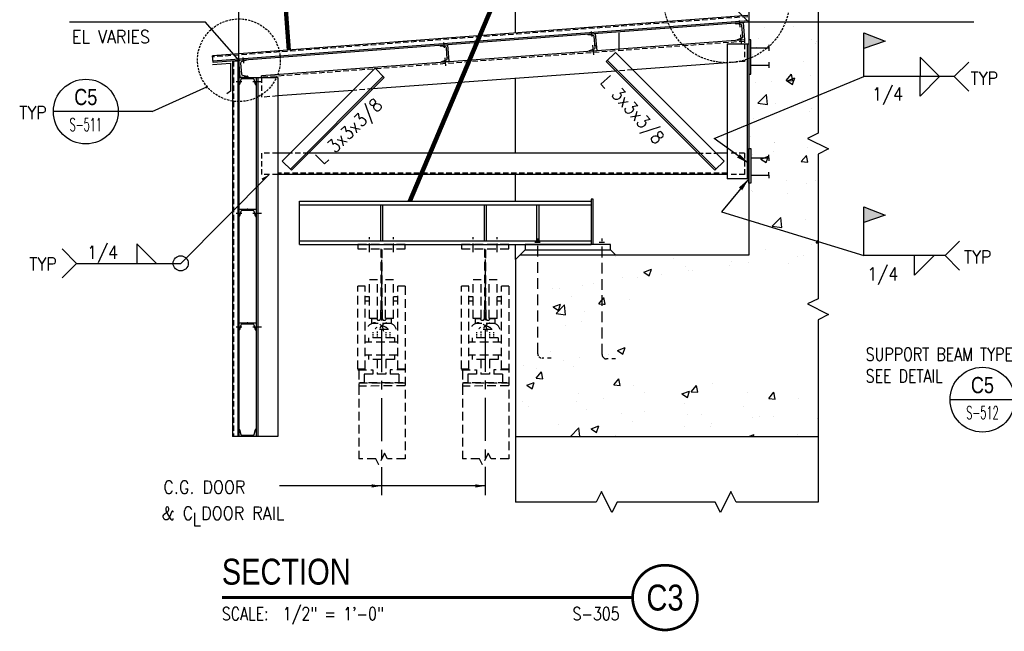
# Model space of a CAD drawing. Header units: inches. Extents: x -9715 to 32893, y -15613 to -1138.
# Tile 339 of 380: x 12345 to 12573, y -6582 to -6440. Entities that reach past the tile are written whole.
import ezdxf
from ezdxf.enums import TextEntityAlignment as Align

# ---------------------------------------------------------------- set-up
doc = ezdxf.new("R2010")
doc.units = ezdxf.units.IN
doc.header["$MEASUREMENT"] = 0
for name, pattern in [('CENTER', [2, 1.25, -0.25, 0.25, -0.25]), ('DASHED', [0.75, 0.5, -0.25]), ('HIDDEN', [0.375, 0.25, -0.125]), ('HIDDEN2', [0.1875, 0.125, -0.0625])]:
    doc.linetypes.add(name, pattern=pattern)
doc.layers.get('0').update_dxf_attribs({"color": 252})
for name, color, linetype in [('S-ANNO-SYMB', 2, 'Continuous'), ('S-ANNO-TEXT', 2, 'Continuous'), ('S1', 2, 'Continuous'), ('S2', 7, 'Continuous'), ('S3', 4, 'Continuous'), ('S4', 2, 'Continuous'), ('S5', 1, 'Continuous'), ('S6', 1, 'Continuous'), ('S7', 2, 'Continuous')]:
    doc.layers.add(name, color=color, linetype=linetype)
doc.styles.add('125', font='romans.shx', dxfattribs={"width": 0.8, "height": 2})
doc.styles.add('DIM', font='ROMANS.shx', dxfattribs={"width": 0.8})
doc.styles.add('FT', font='ROMANS.shx', dxfattribs={"width": 0.8, "height": 0.125})
doc.styles.add('ROMANS', font='ROMANS.shx', dxfattribs={"width": 0.8})
doc.styles.get("Standard").update_dxf_attribs({"font": 'romans.shx', "width": 0.8})
doc.styles.add('TITTEXTL', font='swiss.ttf', dxfattribs={"width": 0.8})
doc.styles.add('TT', font='swiss.ttf', dxfattribs={"width": 0.8, "height": 0.25})
doc.dimstyles.get("Standard").update_dxf_attribs({"dimtxt": 0.18, "dimasz": 0.18, "dimexe": 0.18, "dimexo": 0.0625, "dimgap": 0.09, "dimtad": 0, "dimtih": 1, "dimtoh": 1, "dimdec": 4, "dimzin": 0, "dimdsep": 46, "dimtxsty": 'Standard', "dimcen": 0.09, "dimadec": 0, "dimazin": 0, "dimtfac": 1, "dimtdec": 4, "dimtofl": 0, "dimtmove": 0, "dimatfit": 3, "dimfxl": 1, "dimtolj": 1, "dimtzin": 0, "dimarcsym": 0})

# ---------------------------------------------------------------- blocks, each defined once
blk = doc.blocks.new('*X340')
at = {"color": 0}
for p, q in [((3062.49, 1678.4), (3064.34, 1680.32)), ((3065.44, 1670.82), (3064.34, 1680.32)), ((3119.56, 1680.23), (3119.56, 1680.23)), ((3122.02, 1680.16), (3122.02, 1680.16)), ((3062.49, 1671.28), (3065.44, 1670.82)), ((3070.72, 1676.77), (3070.72, 1676.77)), ((3082.1, 1654.49), (3086.92, 1660.23)), ((3088.07, 1653.96), (3086.92, 1660.23)), ((3101.67, 1667.57), (3101.67, 1667.57)), ((3082.1, 1654.49), (3088.07, 1653.97)), ((3120.85, 1650.52), (3120.85, 1650.52)), ((3121.1, 1651.46), (3125.42, 1653.12)), ((3121.1, 1651.46), (3125.42, 1648.55)), ((3069.51, 1643.48), (3069.51, 1643.48)), ((3085.2, 1648.26), (3085.2, 1648.26)), ((3075.37, 1628.12), (3075.37, 1628.12)), ((3102.55, 1629.06), (3102.55, 1629.06)), ((3070.25, 1617.89), (3070.25, 1617.89)), ((3119.64, 1617.23), (3119.64, 1617.23)), ((3123.39, 1613.27), (3123.39, 1613.27)), ((3123.63, 1615.63), (3123.63, 1615.63)), ((3068.29, 1610.19), (3068.29, 1610.19)), ((3065.07, 1603.26), (3065.07, 1603.26)), ((3112.22, 1597), (3112.22, 1597)), ((3067.08, 1576.9), (3067.08, 1576.9)), ((3082.65, 1578.23), (3082.65, 1578.23)), ((3095.97, 1579.27), (3100.79, 1585.02)), ((3095.97, 1579.27), (3101.95, 1578.75)), ((3096.77, 1578.95), (3103.77, 1581.64)), ((3096.77, 1578.95), (3101.74, 1575.59)), ((3101.95, 1578.74), (3100.79, 1585.01)), ((3101.74, 1575.59), (3103.77, 1581.63)), ((3118.42, 1583.94), (3118.42, 1583.94)), ((3069.8, 1558.24), (3077.59, 1566.36)), ((3078.7, 1556.86), (3077.59, 1566.35)), ((3110.94, 1560.85), (3110.94, 1560.85)), ((3069.8, 1558.24), (3078.7, 1556.86)), ((3085.91, 1557.56), (3085.91, 1557.56)), ((3117.2, 1550.65), (3117.2, 1550.65)), ((3119.26, 1553.6), (3119.26, 1553.6)), ((3065.86, 1543.61), (3065.86, 1543.61)), ((3063.18, 1527.13), (3063.18, 1527.13)), ((3116.56, 1524.88), (3116.56, 1524.88)), ((3084.27, 1513.7), (3084.27, 1513.7)), ((3084.64, 1521.41), (3084.64, 1521.41)), ((3084.91, 1521.63), (3084.91, 1521.63)), ((3115.99, 1517.36), (3115.99, 1517.36)), ((3064.64, 1510.32), (3064.64, 1510.32)), ((3072.44, 1506.43), (3079.44, 1509.12)), ((3072.44, 1506.43), (3077.41, 1503.08)), ((3077.41, 1503.08), (3079.44, 1509.12)), ((3109.85, 1504.05), (3114.67, 1509.8)), ((3109.85, 1504.05), (3115.82, 1503.53)), ((3115.82, 1503.53), (3114.67, 1509.79)), ((3096.2, 1486.96), (3096.2, 1486.96)), ((3123.1, 1486.64), (3123.1, 1486.64)), ((3063.43, 1477.03), (3063.43, 1477.03)), ((3064.78, 1476.63), (3064.78, 1476.63)), ((3114.77, 1484.07), (3114.77, 1484.07)), ((3096.67, 1474.05), (3096.67, 1474.05)), ((3083.06, 1444.28), (3090.85, 1452.39)), ((3091.96, 1442.89), (3090.85, 1452.39)), ((3113.56, 1450.78), (3113.56, 1450.78)), ((3069.89, 1447.52), (3069.89, 1447.52)), ((3083.06, 1444.28), (3091.96, 1442.9)), ((3077.2, 1422.95), (3077.2, 1422.95)), ((3118.97, 1426.97), (3118.97, 1426.97)), ((3123.72, 1428.83), (3125.42, 1430.85)), ((3123.72, 1428.83), (3125.42, 1428.68)), ((2938.13, 1416.28), (2938.13, 1416.28)), ((2991.52, 1414.03), (2991.52, 1414.03)), ((3060.65, 1416.96), (3060.65, 1416.96)), ((3106.74, 1416.39), (3106.74, 1416.39)), ((3112.34, 1417.49), (3112.34, 1417.49)), ((2964.08, 1401.67), (2971.08, 1404.35)), ((2969.06, 1398.31), (2971.09, 1404.35)), ((3002.33, 1406.95), (3002.33, 1406.95)), ((3043.59, 1408.07), (3043.59, 1408.07)), ((3044.9, 1411.77), (3044.9, 1411.77)), ((3061, 1410.45), (3061, 1410.45)), ((3098.28, 1409.52), (3098.28, 1409.52)), ((2944.01, 1396.94), (2944.01, 1396.94)), ((2958.55, 1396.55), (2958.55, 1396.55)), ((2964.08, 1401.67), (2969.06, 1398.31)), ((2980.68, 1399.79), (2980.68, 1399.79)), ((3005.71, 1403.09), (3005.71, 1403.09)), ((3009.06, 1402.95), (3009.06, 1402.95)), ((2879.65, 1386.49), (2879.65, 1386.49)), ((2885.69, 1386.93), (2885.69, 1386.93)), ((2907.2, 1389.51), (2907.2, 1389.51)), ((2917.53, 1391.48), (2917.53, 1391.48)), ((2897.15, 1378.88), (2897.15, 1378.88)), ((2922.42, 1372.44), (2926.73, 1377.58)), ((2926.73, 1377.58), (2927.24, 1378.18)), ((2928.4, 1371.91), (2927.24, 1378.18)), ((2950.54, 1376.63), (2950.54, 1376.63)), ((2880.06, 1369.41), (2887.06, 1372.1)), ((2880.06, 1369.41), (2885.03, 1366.06)), ((2882.87, 1363.42), (2890.66, 1371.53)), ((2885.04, 1366.06), (2887.06, 1372.1)), ((2891.77, 1362.03), (2890.66, 1371.53)), ((2922.42, 1372.44), (2926.73, 1372.06)), ((2926.73, 1372.06), (2928.4, 1371.92)), ((2882.87, 1363.42), (2891.77, 1362.04)), ((2909.66, 1364.97), (2909.66, 1364.97)), ((2891.22, 1352.04), (2891.22, 1352.04)), ((2905.99, 1356.22), (2905.99, 1356.22)), ((2939.75, 1329.15), (2946.75, 1331.84)), ((2944.73, 1325.79), (2946.75, 1331.84)), ((2877.68, 1327.78), (2877.68, 1327.78)), ((2904.77, 1322.93), (2904.77, 1322.93)), ((2931.06, 1325.53), (2931.06, 1325.53)), ((2939.75, 1329.15), (2944.72, 1325.8)), ((2852.83, 1315.43), (2852.83, 1315.43)), ((2864.91, 1312.6), (2864.91, 1312.6)), ((2889.53, 1319.97), (2889.53, 1319.97)), ((2898.76, 1314.35), (2898.76, 1314.35)), ((2928.07, 1320.91), (2928.07, 1320.91)), ((2864.57, 1303.49), (2869.39, 1309.24)), ((2864.57, 1303.49), (2870.54, 1302.97)), ((2870.55, 1302.97), (2869.39, 1309.24)), ((2855.73, 1296.9), (2862.73, 1299.59)), ((2855.73, 1296.9), (2860.7, 1293.54)), ((2860.7, 1293.54), (2862.73, 1299.58)), ((2936.29, 1297.22), (2941.11, 1302.96)), ((2936.29, 1297.22), (2942.27, 1296.7)), ((2942.27, 1296.69), (2941.11, 1302.96)), ((2954.9, 1296.68), (2954.9, 1296.68)), ((3008.02, 1290.94), (3012.84, 1296.69)), ((3014, 1290.42), (3012.84, 1296.69)), ((3027.82, 1298.07), (3027.82, 1298.07)), ((2903.56, 1289.64), (2903.56, 1289.64)), ((2964.67, 1289.75), (2964.67, 1289.75)), ((2999.44, 1288.89), (3006.44, 1291.58)), ((2999.44, 1288.89), (3004.42, 1285.53)), ((3004.42, 1285.53), (3006.44, 1291.57)), ((3008.02, 1290.94), (3014, 1290.42)), ((3060.36, 1290.33), (3060.36, 1290.33)), ((3079.75, 1284.67), (3084.57, 1290.41)), ((3085.72, 1284.14), (3084.57, 1290.41)), ((2851.62, 1282.15), (2851.62, 1282.15)), ((2857.78, 1276.95), (2857.78, 1276.95)), ((2901.76, 1281.47), (2901.76, 1281.47)), ((2926.79, 1284.76), (2926.79, 1284.76)), ((3002.04, 1280.32), (3002.04, 1280.32)), ((3056.13, 1277.29), (3056.13, 1277.29)), ((3079.75, 1284.67), (3085.72, 1284.15)), ((3107.48, 1284.34), (3107.48, 1284.34)), ((2911.17, 1274.7), (2911.17, 1274.7)), ((2943.72, 1270.31), (2943.72, 1270.31)), ((2964.55, 1272.44), (2964.55, 1272.44)), ((3004.19, 1269.8), (3004.19, 1269.8)), ((3017.93, 1270.19), (3017.93, 1270.19)), ((3064.42, 1266.91), (3064.42, 1266.91)), ((3071.31, 1267.93), (3071.31, 1267.93)), ((3084.32, 1268.37), (3084.32, 1268.37)), ((2885.4, 1260.3), (2885.4, 1260.3)), ((2915.42, 1256.64), (2922.42, 1259.32)), ((2920.39, 1253.28), (2922.42, 1259.32)), ((2953.68, 1263.39), (2953.68, 1263.39)), ((3001.51, 1258.62), (3001.51, 1258.62)), ((3026, 1258.36), (3026, 1258.36)), ((3026.55, 1261.92), (3026.55, 1261.92)), ((3124.7, 1265.68), (3124.7, 1265.68)), ((2896.13, 1249.45), (2903.92, 1257.57)), ((2896.13, 1249.45), (2897.01, 1249.32)), ((2902.34, 1256.35), (2902.34, 1256.35)), ((2904.88, 1249.32), (2903.92, 1257.57)), ((2915.42, 1256.64), (2920.39, 1253.28)), ((2938.36, 1250.31), (2938.36, 1250.31)), ((3060.92, 1249.32), (3066.13, 1251.31)), ((3065.46, 1249.32), (3066.13, 1251.31)), ((3106.26, 1251.05), (3106.26, 1251.05))]:
    blk.add_line(p, q, dxfattribs=at)
blk = doc.blocks.new('Anno_Section_A2')
at = {"color": 0, "linetype": 'ByBlock', "lineweight": -2}
blk.add_line((2.5, 0), (-2.5, 0), dxfattribs=at)
blk.add_circle((0, 0), 2.5, dxfattribs=at)
at = {"color": 0, "linetype": 'ByBlock', "lineweight": -2, "style": 'ROMANS', "width": 0.8}
blk.add_attdef('NUMBER', text='', height=1, dxfattribs=at).set_placement((0, 0.5), align=Align.CENTER)
blk.add_attdef('SHEET', text='', height=0.75, dxfattribs=at).set_placement((0, -0.5), align=Align.TOP_CENTER)
blk = doc.blocks.new('SECTION_INFO')
at = {"style": 'TT', "width": 0.8}
blk.add_attdef('SECTION_TITLE', text='', height=0.25, dxfattribs=at).set_placement((0, 0.375), align=Align.TOP_LEFT)
at = {"style": 'FT', "width": 0.8}
blk.add_attdef('SCALE', (0, -0.21875), '', height=0.125, dxfattribs=at)
blk = doc.blocks.new('T-BULB_R')
at = {"const_width": 0.02604}
for points in [[(0.625, 0, 1), (0, 0, 1)], [(0.625, 0, -1), (0, 0, -1)]]:
    blk.add_lwpolyline(points, format="xyb", dxfattribs=at)
at = {"style": 'TT', "width": 0.8}
blk.add_attdef('SECTION_#', text='', height=0.25, dxfattribs=at).set_placement((0.3125, 0), align=Align.MIDDLE)
at = {"style": 'FT', "width": 0.8}
blk.add_attdef('SHEET_FROM', text='', height=0.125, dxfattribs=at).set_placement((-0.125, -0.21875), align=Align.RIGHT)

msp = doc.modelspace()

# ---------------------------------------------------------------- linework, layer by layer
at = {"layer": 'S-ANNO-SYMB'}
for q in [(12388.23971, -6455.52467), (12367.75428, -6461.25343)]:
    msp.add_line((12375.60482, -6461.25343), q, dxfattribs=at)
at = {"layer": 'S-ANNO-SYMB', "const_width": 0.672}
msp.add_lwpolyline([(12391.73979, -6573.79014), (12486.78925, -6573.79014)], dxfattribs=at)
at = {"layer": 'S-ANNO-SYMB', "linetype": 'DASHED'}
for centre, radius in [((12508.57168, -6435.41399), 14.52546), ((12395.67941, -6449.35852), 9.57305)]:
    msp.add_circle(centre, radius, dxfattribs=at)
at = {"layer": 'S1', "color": 1, "linetype": 'Continuous'}
for p, q in [((12459.67941, -6443.08394), (12459.67941, -6429.52172)), ((12459.67941, -6536.52172), (12459.67941, -6551.6884))]:
    msp.add_line(p, q, dxfattribs=at)
at = {"layer": 'S1', "color": 2, "linetype": 'Continuous'}
for p, q in [((12513.67941, -6433.01652), (12513.67941, -6494.52172)), ((12459.67941, -6495.52172), (12459.67941, -6536.52172)), ((12513.67941, -6494.52172), (12460.67941, -6494.52172)), ((12459.67941, -6536.52172), (12529.71375, -6536.52172))]:
    msp.add_line(p, q, dxfattribs=at)
at = {"layer": 'S1', "color": 1}
for p, q in [((12459.67941, -6470.85172), (12459.67941, -6453.58272)), ((12459.67941, -6482.02172), (12459.67941, -6475.85172)), ((12459.67941, -6495.52172), (12459.67941, -6492.02172))]:
    msp.add_line(p, q, dxfattribs=at)
at = {"layer": 'S1', "color": 2}
for p, q in [((12460.70582, -6494.52172), (12461.95582, -6493.27172)), ((12482.90126, -6494.52172), (12481.65126, -6493.27172)), ((12459.67941, -6495.52172), (12460.67941, -6494.52172))]:
    msp.add_line(p, q, dxfattribs=at)
at = {"layer": 'S1', "color": 1, "linetype": 'Continuous'}
for points in [[(12529.71375, -6428.52172), (12529.71375, -6466.24543), (12527.28464, -6467.45998), (12532.14285, -6469.88909), (12529.71375, -6471.10364), (12529.71375, -6504.58057), (12527.28464, -6505.79512), (12532.14285, -6508.22423), (12529.71375, -6509.43878), (12529.71375, -6551.6884)], [(12529.71375, -6551.6884), (12510.74754, -6551.6884), (12509.53299, -6549.25929), (12507.10388, -6554.11751), (12505.88933, -6551.6884), (12483.20086, -6551.6884), (12481.98631, -6554.11751), (12479.5572, -6549.25929), (12478.34265, -6551.6884), (12459.67941, -6551.6884)]]:
    msp.add_lwpolyline(points, dxfattribs=at)
at = {"layer": 'S2', "color": 2}
for p, q in [((12513.45157, -6439.0355), (12389.57557, -6448.36198)), ((12513.67941, -6440.27185), (12389.67938, -6449.60766)), ((12513.67941, -6440.52172), (12389.70014, -6449.8568)), ((12510.63533, -6440.77494), (12512.35042, -6440.63247)), ((12510.64015, -6440.83297), (12510.63533, -6440.77494)), ((12511.87831, -6441.1265), (12510.74507, -6440.94607)), ((12512.35042, -6440.63247), (12512.68157, -6444.61874)), ((12512.30405, -6443.95166), (12512.08815, -6441.35269)), ((12510.96647, -6444.76121), (12510.96165, -6444.70318)), ((12512.68157, -6444.61874), (12510.96647, -6444.76121)), ((12511.04647, -6444.57432), (12512.13441, -6444.20937)), ((12389.70014, -6449.8568), (12389.57557, -6448.36198)), ((12395.67941, -6449.5753), (12394.17941, -6449.5753)), ((12394.17941, -6449.5753), (12394.17941, -6536.52172)), ((12395.42941, -6449.5753), (12395.42941, -6536.52172)), ((12395.67941, -6449.35852), (12397.3945, -6449.21605)), ((12396.01056, -6453.34479), (12395.67941, -6449.35852)), ((12395.67941, -6449.5753), (12395.67941, -6536.52172)), ((12396.05693, -6450.0256), (12396.27283, -6452.62456)), ((12397.31451, -6449.40293), (12396.22657, -6449.76788)), ((12397.3945, -6449.21605), (12397.39932, -6449.27408)), ((12395.67941, -6455.06579), (12395.67941, -6453.34479)), ((12395.67941, -6453.34479), (12399.67941, -6453.34479)), ((12396.13267, -6453.85618), (12395.85904, -6454.9706)), ((12397.72565, -6453.20232), (12396.01056, -6453.34479)), ((12398.98337, -6453.66579), (12396.37545, -6453.66579)), ((12396.48267, -6452.85076), (12397.61591, -6453.03119)), ((12397.72083, -6453.14429), (12397.72565, -6453.20232)), ((12399.49979, -6454.9706), (12399.22616, -6453.85618)), ((12399.67941, -6453.34479), (12399.67941, -6455.06579)), ((12395.73764, -6455.06579), (12395.67941, -6455.06579)), ((12399.67941, -6455.06579), (12399.62118, -6455.06579)), ((12395.67941, -6485.57036), (12395.67941, -6483.84936)), ((12395.67941, -6483.84936), (12399.67941, -6483.84936)), ((12396.13267, -6484.36075), (12395.85904, -6485.47517)), ((12398.98337, -6484.17036), (12396.37545, -6484.17036)), ((12399.49979, -6485.47517), (12399.22616, -6484.36075)), ((12399.67941, -6483.84936), (12399.67941, -6485.57036)), ((12395.73764, -6485.57036), (12395.67941, -6485.57036)), ((12399.67941, -6485.57036), (12399.62118, -6485.57036)), ((12395.67941, -6511.90654), (12395.67941, -6510.18554)), ((12395.67941, -6510.18554), (12399.67941, -6510.18554)), ((12395.73764, -6511.90654), (12395.67941, -6511.90654)), ((12396.13267, -6510.69693), (12395.85904, -6511.81135)), ((12398.98337, -6510.50654), (12396.37545, -6510.50654)), ((12399.49979, -6511.81135), (12399.22616, -6510.69693)), ((12399.67941, -6511.90654), (12399.62118, -6511.90654)), ((12399.67941, -6510.18554), (12399.67941, -6511.90654)), ((12395.67941, -6536.52172), (12394.17941, -6536.52172)), ((12395.67941, -6536.52172), (12395.67941, -6534.80072)), ((12395.67941, -6534.80072), (12395.73764, -6534.80072)), ((12399.67941, -6536.52172), (12395.67941, -6536.52172)), ((12395.85904, -6534.89591), (12396.13267, -6536.01033)), ((12396.37545, -6536.20072), (12398.98337, -6536.20072)), ((12399.22616, -6536.01033), (12399.49979, -6534.89591)), ((12399.62118, -6534.80072), (12399.67941, -6534.80072)), ((12399.67941, -6534.80072), (12399.67941, -6536.52172))]:
    msp.add_line(p, q, dxfattribs=at)
at = {"layer": 'S2', "color": 1, "linetype": 'HIDDEN2', "ltscale": 10}
for p, q in [((12513.47233, -6439.28464), (12389.59633, -6448.61111)), ((12512.71271, -6444.99244), (12400.90174, -6453.31848)), ((12512.68157, -6445.56484), (12512.68157, -6449.63607)), ((12394.42941, -6449.5753), (12394.42941, -6536.52172)), ((12512.68157, -6449.63607), (12509.30404, -6449.91753)), ((12486.83848, -6451.5768), (12482.9222, -6451.90315)), ((12400.90174, -6453.34479), (12400.90174, -6457.95455)), ((12426.71629, -6455.97346), (12422.08796, -6456.35916)), ((12404.67941, -6457.63975), (12400.90174, -6457.95455)), ((12400.90174, -6470.85172), (12400.90174, -6475.85172)), ((12404.67941, -6470.85172), (12400.90174, -6470.85172)), ((12411.83804, -6470.85172), (12407.5954, -6470.85172)), ((12501.87076, -6470.85172), (12506.11341, -6470.85172)), ((12512.69798, -6470.85172), (12509.02282, -6470.85172)), ((12512.69798, -6470.85172), (12512.69798, -6475.85172)), ((12508.67941, -6475.47672), (12404.67941, -6475.47672)), ((12404.67941, -6475.85172), (12400.90174, -6475.85172)), ((12512.69798, -6475.85172), (12509.02282, -6475.85172))]:
    msp.add_line(p, q, dxfattribs=at)
at = {"layer": 'S2', "color": 1}
for p, q in [((12511.4286, -6440.15955), (12511.56952, -6441.70339)), ((12477.23583, -6442.70564), (12477.34251, -6443.8744)), ((12483.67941, -6447.03558), (12483.67941, -6443.02172)), ((12443.03515, -6445.2365), (12443.14982, -6446.49275)), ((12396.61631, -6448.74287), (12396.73272, -6450.01821)), ((12395.06057, -6454.28487), (12396.34122, -6454.28487)), ((12395.06057, -6484.78944), (12396.34122, -6484.78944)), ((12395.06057, -6511.12562), (12396.34122, -6511.12562))]:
    msp.add_line(p, q, dxfattribs=at)
at = {"layer": 'S2', "color": 3}
for p, q in [((12511.72924, -6443.4533), (12511.92473, -6445.59507)), ((12512.68157, -6444.61874), (12400.90174, -6452.94218)), ((12477.5257, -6445.8814), (12477.73196, -6448.14117)), ((12508.67941, -6445.56484), (12513.67941, -6445.56484)), ((12508.67941, -6445.56484), (12508.67941, -6476.85172)), ((12512.68157, -6444.61874), (12512.68157, -6445.29917)), ((12513.30441, -6445.56484), (12513.30441, -6476.85172)), ((12482.82628, -6447.56459), (12480.70496, -6449.68591)), ((12507.97652, -6472.71483), (12482.82628, -6447.56459)), ((12389.59299, -6450.34916), (12393.71684, -6450.00551)), ((12393.71684, -6450.00551), (12393.71684, -6456.50551)), ((12443.35806, -6448.77426), (12443.53128, -6450.67203)), ((12505.8552, -6474.83615), (12480.70496, -6449.68591)), ((12506.12036, -6474.57099), (12480.97012, -6449.42075)), ((12508.67941, -6449.96366), (12486.83848, -6451.5768)), ((12405.73229, -6472.71483), (12427.21603, -6451.23109)), ((12482.88764, -6451.8686), (12426.66894, -6456.02081)), ((12427.21603, -6451.23109), (12429.33735, -6453.35241)), ((12398.87764, -6454.28487), (12400.93724, -6454.28487)), ((12399.67941, -6453.34479), (12404.67941, -6453.34479)), ((12399.67941, -6453.93624), (12399.67941, -6536.52172)), ((12400.05441, -6453.34479), (12400.05441, -6536.52172)), ((12400.90174, -6453.34479), (12400.90174, -6452.94218)), ((12404.67941, -6453.34479), (12404.67941, -6536.52172)), ((12407.58844, -6474.57099), (12429.07218, -6453.08724)), ((12407.85361, -6474.83615), (12429.33735, -6453.35241)), ((12393.71684, -6456.50551), (12392.91119, -6457.13037)), ((12422.08796, -6456.35916), (12404.67941, -6457.64492)), ((12407.5954, -6470.85172), (12404.67941, -6470.85172)), ((12501.87076, -6470.85172), (12411.83804, -6470.85172)), ((12508.67941, -6470.85172), (12506.11341, -6470.85172)), ((12405.73229, -6472.71483), (12407.85361, -6474.83615)), ((12507.97652, -6472.71483), (12505.8552, -6474.83615)), ((12508.67941, -6475.85172), (12404.67941, -6475.85172)), ((12513.67941, -6476.85172), (12508.67941, -6476.85172)), ((12409.67941, -6492.02172), (12409.67941, -6482.02172)), ((12409.67941, -6482.02172), (12477.17941, -6482.02172)), ((12477.67941, -6481.52172), (12477.17941, -6481.52172)), ((12477.17941, -6481.52172), (12477.17941, -6492.02172)), ((12477.67941, -6492.02172), (12477.67941, -6481.52172)), ((12409.67941, -6482.83422), (12477.17941, -6482.83422)), ((12398.87764, -6484.78944), (12400.93724, -6484.78944)), ((12409.67941, -6491.20922), (12477.17941, -6491.20922)), ((12409.67941, -6492.02172), (12477.17941, -6492.02172)), ((12461.95582, -6492.02172), (12461.95582, -6493.27172)), ((12481.65126, -6492.02172), (12461.95582, -6492.02172)), ((12461.95582, -6493.27172), (12481.65126, -6493.27172)), ((12481.65126, -6493.27172), (12481.65126, -6492.02172)), ((12398.87764, -6511.12562), (12400.93724, -6511.12562)), ((12404.67941, -6536.52172), (12399.67941, -6536.52172))]:
    msp.add_line(p, q, dxfattribs=at)
at = {"layer": 'S2', "color": 2, "linetype": 'Continuous'}
for p, q in [((12428.43714, -6482.83422), (12428.43714, -6491.20922)), ((12428.93714, -6482.83422), (12428.93714, -6491.20922)), ((12452.42448, -6482.83422), (12452.42448, -6491.20922)), ((12452.92448, -6482.83422), (12452.92448, -6491.20922)), ((12464.57006, -6482.83422), (12464.57006, -6491.20922)), ((12465.07006, -6482.83422), (12465.07006, -6491.20922))]:
    msp.add_line(p, q, dxfattribs=at)
at = {"layer": 'S2', "color": 10, "linetype": 'HIDDEN', "ltscale": 8}
for p, q in [((12425.93703, -6493.82973), (12425.93703, -6490.35186)), ((12431.43724, -6493.82973), (12431.43724, -6490.35186)), ((12449.92438, -6493.82973), (12449.92438, -6490.35186)), ((12455.42458, -6493.82973), (12455.42458, -6490.35186)), ((12434.18734, -6492.02172), (12423.18693, -6492.02172)), ((12423.18693, -6492.02172), (12423.18693, -6493.02175)), ((12423.18693, -6493.02175), (12434.18734, -6493.02175)), ((12428.49963, -6493.02175), (12428.49963, -6507.17983)), ((12428.87464, -6507.17983), (12428.87464, -6493.02175)), ((12434.18734, -6493.02175), (12434.18734, -6492.02172)), ((12458.17468, -6492.01826), (12447.17427, -6492.01826)), ((12447.17427, -6492.01826), (12447.17427, -6493.0183)), ((12447.17427, -6493.0183), (12458.17468, -6493.0183)), ((12452.48697, -6493.0183), (12452.48697, -6507.17983)), ((12452.48697, -6493.0183), (12452.48697, -6495.26272)), ((12452.86199, -6507.17983), (12452.86199, -6493.0183)), ((12458.17468, -6493.0183), (12458.17468, -6492.01826)), ((12425.93703, -6509.17991), (12425.93703, -6500.17957)), ((12427.7496, -6500.17957), (12425.93703, -6500.17957)), ((12427.7496, -6509.17991), (12427.7496, -6500.17957)), ((12431.43724, -6500.17957), (12429.62467, -6500.17957)), ((12429.62467, -6509.17991), (12429.62467, -6500.17957)), ((12431.43724, -6509.17991), (12431.43724, -6500.17957)), ((12449.92438, -6509.17991), (12449.92438, -6500.17957)), ((12451.73694, -6500.17957), (12449.92438, -6500.17957)), ((12451.73694, -6509.17991), (12451.73694, -6500.17957)), ((12455.42458, -6500.17957), (12453.61201, -6500.17957)), ((12453.61201, -6509.17991), (12453.61201, -6500.17957)), ((12455.42458, -6509.17991), (12455.42458, -6500.17957)), ((12423.18693, -6520.9258), (12423.18693, -6501.6827)), ((12424.93699, -6501.6827), (12423.18693, -6501.6827)), ((12424.93699, -6520.9258), (12424.93699, -6501.6827)), ((12434.18734, -6501.6827), (12432.43728, -6501.6827)), ((12432.43728, -6520.9258), (12432.43728, -6501.6827)), ((12434.18284, -6501.6827), (12434.18284, -6541.68828)), ((12447.17427, -6520.9258), (12447.17427, -6501.6827)), ((12448.92434, -6501.6827), (12447.17427, -6501.6827)), ((12448.92434, -6520.9258), (12448.92434, -6501.6827)), ((12458.17468, -6501.6827), (12456.42462, -6501.6827)), ((12456.42462, -6520.9258), (12456.42462, -6501.6827)), ((12458.17019, -6501.6827), (12458.17019, -6541.68828)), ((12425.93703, -6504.17972), (12424.93699, -6504.17972)), ((12432.43728, -6504.17972), (12431.43724, -6504.17972)), ((12449.92438, -6504.17972), (12448.92434, -6504.17972)), ((12456.42462, -6504.17972), (12455.42458, -6504.17972)), ((12425.93703, -6505.17976), (12424.93699, -6505.17976)), ((12428.49963, -6507.17983), (12428.87464, -6507.17983)), ((12428.49963, -6509.17991), (12428.49963, -6507.17983)), ((12428.49963, -6507.17983), (12428.87464, -6507.17983)), ((12428.49963, -6509.17991), (12428.49963, -6507.17983)), ((12428.49963, -6507.17983), (12428.87464, -6507.17983)), ((12428.87464, -6507.17983), (12428.87464, -6509.17991)), ((12428.87464, -6507.17983), (12428.87464, -6509.17991)), ((12432.43728, -6505.17976), (12431.43724, -6505.17976)), ((12449.92438, -6505.17976), (12448.92434, -6505.17976)), ((12452.48697, -6507.17983), (12452.86199, -6507.17983)), ((12452.48697, -6509.17991), (12452.48697, -6507.17983)), ((12452.48697, -6507.17983), (12452.86199, -6507.17983)), ((12452.48697, -6509.17991), (12452.48697, -6507.17983)), ((12452.48697, -6507.17983), (12452.86199, -6507.17983)), ((12452.86199, -6507.17983), (12452.86199, -6509.17991)), ((12452.86199, -6507.17983), (12452.86199, -6509.17991)), ((12456.42462, -6505.17976), (12455.42458, -6505.17976)), ((12427.7496, -6509.17991), (12425.93703, -6509.17991)), ((12426.43705, -6510.30495), (12426.43705, -6509.17991)), ((12426.43705, -6509.17991), (12427.59803, -6509.17991)), ((12426.43705, -6510.30495), (12426.43705, -6509.17991)), ((12426.43705, -6509.17991), (12427.59803, -6509.17991)), ((12431.43724, -6509.17991), (12429.62467, -6509.17991)), ((12429.77624, -6509.17991), (12430.93722, -6509.17991)), ((12429.77624, -6509.17991), (12430.93722, -6509.17991)), ((12430.93722, -6509.17991), (12430.93722, -6510.30495)), ((12430.93722, -6509.17991), (12430.93722, -6510.30495)), ((12451.73694, -6509.17991), (12449.92438, -6509.17991)), ((12450.42439, -6510.30495), (12450.42439, -6509.17991)), ((12450.42439, -6509.17991), (12451.58537, -6509.17991)), ((12450.42439, -6510.30495), (12450.42439, -6509.17991)), ((12450.42439, -6509.17991), (12451.58537, -6509.17991)), ((12455.42458, -6509.17991), (12453.61201, -6509.17991)), ((12453.76359, -6509.17991), (12454.92456, -6509.17991)), ((12453.76359, -6509.17991), (12454.92456, -6509.17991)), ((12454.92456, -6509.17991), (12454.92456, -6510.30495)), ((12454.92456, -6509.17991), (12454.92456, -6510.30495)), ((12430.93722, -6510.30495), (12426.43705, -6510.30495)), ((12430.93722, -6510.30495), (12426.43705, -6510.30495)), ((12430.18719, -6511.68), (12427.18708, -6511.68)), ((12454.92456, -6510.30495), (12450.42439, -6510.30495)), ((12454.92456, -6510.30495), (12450.42439, -6510.30495)), ((12454.17454, -6511.68), (12451.17442, -6511.68)), ((12425.68702, -6513.68008), (12425.68702, -6514.68012)), ((12431.68725, -6513.68008), (12425.68702, -6513.68008)), ((12426.68706, -6512.30079), (12426.68706, -6512.55975)), ((12426.68706, -6512.8187), (12426.68706, -6513.09129)), ((12426.68706, -6513.33662), (12426.68706, -6513.68008)), ((12427.6871, -6512.18002), (12427.6871, -6512.55975)), ((12427.6871, -6512.8187), (12427.6871, -6513.09129)), ((12427.6871, -6513.33662), (12427.6871, -6513.68008)), ((12429.68717, -6512.30079), (12429.68717, -6512.55975)), ((12429.68717, -6512.8187), (12429.68717, -6513.09129)), ((12429.68717, -6513.33662), (12429.68717, -6513.68008)), ((12430.68721, -6512.55975), (12430.68721, -6512.30079)), ((12430.68721, -6513.09129), (12430.68721, -6512.8187)), ((12430.68721, -6513.68008), (12430.68721, -6513.33662)), ((12431.68725, -6513.68008), (12431.68725, -6514.68012)), ((12449.67437, -6513.68008), (12449.67437, -6514.68012)), ((12455.67459, -6513.68008), (12449.67437, -6513.68008)), ((12450.6744, -6512.30079), (12450.6744, -6512.55975)), ((12450.6744, -6512.8187), (12450.6744, -6513.09129)), ((12450.6744, -6513.33662), (12450.6744, -6513.68008)), ((12451.67444, -6512.18002), (12451.67444, -6512.55975)), ((12451.67444, -6512.8187), (12451.67444, -6513.09129)), ((12451.67444, -6513.33662), (12451.67444, -6513.68008)), ((12453.67452, -6512.30079), (12453.67452, -6512.55975)), ((12453.67452, -6512.8187), (12453.67452, -6513.09129)), ((12453.67452, -6513.33662), (12453.67452, -6513.68008)), ((12454.67455, -6512.55975), (12454.67455, -6512.30079)), ((12454.67455, -6513.09129), (12454.67455, -6512.8187)), ((12454.67455, -6513.68008), (12454.67455, -6513.33662)), ((12455.67459, -6513.68008), (12455.67459, -6514.68012)), ((12432.43728, -6514.68012), (12424.93699, -6514.68012)), ((12456.42462, -6514.68012), (12448.92434, -6514.68012)), ((12432.43728, -6517.68023), (12424.93699, -6517.68023)), ((12425.68702, -6517.68023), (12425.68702, -6518.68027)), ((12431.68725, -6518.68027), (12425.68702, -6518.68027)), ((12427.6871, -6518.68027), (12427.6871, -6522.05539)), ((12429.68717, -6518.68027), (12429.68717, -6522.05539)), ((12431.68725, -6517.68023), (12431.68725, -6518.68027)), ((12456.42462, -6517.68023), (12448.92434, -6517.68023)), ((12449.67437, -6517.68023), (12449.67437, -6518.68027)), ((12455.67459, -6518.68027), (12449.67437, -6518.68027)), ((12451.67444, -6518.68027), (12451.67444, -6522.05539)), ((12453.67452, -6518.68027), (12453.67452, -6522.05539)), ((12455.67459, -6517.68023), (12455.67459, -6518.68027)), ((12424.93699, -6520.9258), (12423.18693, -6520.9258)), ((12423.20614, -6521.05535), (12426.68706, -6521.05535)), ((12426.68706, -6521.05535), (12426.68706, -6522.05539)), ((12434.20306, -6521.05535), (12430.68721, -6521.05535)), ((12430.68721, -6521.05535), (12430.68721, -6522.05539)), ((12434.18734, -6520.9258), (12432.43728, -6520.9258)), ((12448.92434, -6520.9258), (12447.17427, -6520.9258)), ((12447.19349, -6521.05535), (12450.6744, -6521.05535)), ((12450.6744, -6521.05535), (12450.6744, -6522.05539)), ((12458.1904, -6521.05535), (12454.67455, -6521.05535)), ((12454.67455, -6521.05535), (12454.67455, -6522.05539)), ((12458.17468, -6520.9258), (12456.42462, -6520.9258)), ((12423.43714, -6521.30178), (12423.43714, -6524.80505)), ((12432.68728, -6522.05539), (12424.68699, -6522.05539)), ((12424.68699, -6522.05539), (12424.68699, -6524.05547)), ((12432.68728, -6522.05539), (12432.68728, -6524.05547)), ((12447.42448, -6521.30178), (12447.42448, -6524.80505)), ((12456.67463, -6522.05539), (12448.67433, -6522.05539)), ((12448.67433, -6522.05539), (12448.67433, -6524.05547)), ((12456.67463, -6522.05539), (12456.67463, -6524.05547)), ((12423.43714, -6524.05547), (12433.44181, -6524.05547)), ((12434.18284, -6524.78321), (12423.43714, -6524.80505)), ((12423.43714, -6524.80505), (12423.43714, -6541.68828)), ((12433.68732, -6524.05547), (12423.68695, -6524.05547)), ((12433.44181, -6524.05547), (12434.18284, -6524.05155)), ((12447.42448, -6524.05547), (12457.42916, -6524.05547)), ((12458.17019, -6524.78421), (12447.42448, -6524.80505)), ((12447.42448, -6524.80505), (12447.42448, -6541.68828)), ((12457.67467, -6524.05547), (12447.67429, -6524.05547)), ((12457.42916, -6524.05547), (12458.17019, -6524.05198)), ((12429.39804, -6540.34506), (12428.05483, -6543.03149)), ((12430.06965, -6541.68828), (12429.39804, -6540.34506)), ((12453.38539, -6540.34506), (12452.04217, -6543.03149)), ((12454.05699, -6541.68828), (12453.38539, -6540.34506)), ((12427.38322, -6541.68828), (12423.43714, -6541.68828)), ((12428.05483, -6543.03149), (12427.38322, -6541.68828)), ((12434.18284, -6541.68828), (12430.06965, -6541.68828)), ((12451.37057, -6541.68828), (12447.42448, -6541.68828)), ((12452.04217, -6543.03149), (12451.37057, -6541.68828)), ((12458.17019, -6541.68828), (12454.05699, -6541.68828))]:
    msp.add_line(p, q, dxfattribs=at)
at = {"layer": 'S2', "color": 1, "linetype": 'CENTER', "ltscale": 8}
for p, q in [((12428.68714, -6495.6064), (12428.68714, -6550.04817)), ((12452.67448, -6495.52587), (12452.67448, -6550.04817))]:
    msp.add_line(p, q, dxfattribs=at)
at = {"layer": 'S2', "color": 2}
for points in [[(12476.7737, -6447.3073), (12476.76888, -6447.24927, -0.345327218), (12476.8537, -6447.12042), (12477.94164, -6446.75547, 0.345327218), (12478.11127, -6446.49775), (12477.89537, -6443.89878, 0.345327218), (12477.68554, -6443.67259), (12476.55229, -6443.49216, -0.345327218), (12476.44737, -6443.37906), (12476.44255, -6443.32103), (12478.15765, -6443.17856), (12478.48879, -6447.16483)], [(12442.5682, -6449.78014, -0.345327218), (12442.65302, -6449.65128), (12443.74096, -6449.28633, 0.345327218), (12443.9106, -6449.02861), (12443.69982, -6446.49134, 0.345327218), (12443.48999, -6446.26515), (12442.35674, -6446.08472, -0.345327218), (12442.25182, -6445.97162), (12442.247, -6445.91359), (12443.9621, -6445.77112), (12444.28812, -6449.69569), (12442.57302, -6449.83816)]]:
    msp.add_lwpolyline(points, format="xyb", close=True, dxfattribs=at)
at = {"layer": 'S2', "color": 3}
for points in [[(12513.67941, -6452.62447), (12514.17941, -6452.62447), (12514.17941, -6444.62447), (12513.67941, -6444.62447)], [(12513.67941, -6469.79209), (12514.17941, -6469.79209), (12514.17941, -6477.79209), (12513.67941, -6477.79209)]]:
    msp.add_lwpolyline(points, close=True, dxfattribs=at)
at = {"layer": 'S2', "color": 2}
for centre, radius, start, end in [((12510.76472, -6440.82262), 0.125, 184.7487458, 260.9534927), ((12511.839, -6441.37339), 0.25, 4.7487458, 80.9534927), ((12511.08622, -6444.69283), 0.125, 108.543999, 184.7487458), ((12512.0549, -6443.97235), 0.25, 288.543999, 4.7487458), ((12396.30607, -6450.0049), 0.25, 108.543999, 184.7487458), ((12397.27475, -6449.28442), 0.125, 288.543999, 4.7487458), ((12396.52197, -6452.60387), 0.25, 184.7487458, 260.9534927), ((12395.73764, -6454.94079), 0.125, 270, 346.2047468), ((12396.37545, -6453.91579), 0.25, 90, 166.2047468), ((12397.59626, -6453.15464), 0.125, 4.7487458, 80.9534927), ((12398.98337, -6453.91579), 0.25, 13.7952532, 90), ((12399.62118, -6454.94079), 0.125, 193.7952532, 270), ((12396.37545, -6484.42036), 0.25, 90, 166.2047468), ((12398.98337, -6484.42036), 0.25, 13.7952532, 90), ((12395.73764, -6485.44536), 0.125, 270, 346.2047468), ((12399.62118, -6485.44536), 0.125, 193.7952532, 270), ((12395.73764, -6511.78154), 0.125, 270, 346.2047468), ((12396.37545, -6510.75654), 0.25, 90, 166.2047468), ((12398.98337, -6510.75654), 0.25, 13.7952532, 90), ((12399.62118, -6511.78154), 0.125, 193.7952532, 270), ((12395.73764, -6534.92572), 0.125, 13.7952532, 90), ((12396.37545, -6535.95072), 0.25, 193.7952532, 270), ((12398.98337, -6535.95072), 0.25, 270, 346.2047468), ((12399.62118, -6534.92572), 0.125, 90, 166.2047468)]:
    msp.add_arc(centre, radius, start, end, dxfattribs=at)
at = {"layer": 'S2', "color": 10, "linetype": 'HIDDEN', "ltscale": 8}
for centre, radius, start, end in [((12427.95441, -6509.17991), 0.35638, 180, 205.0169609), ((12427.95441, -6509.17991), 0.35638, 180, 205.0169609), ((12428.00013, -6509.15857), 0.40684, 205.0169609, 228.4078117), ((12428.00013, -6509.15857), 0.40684, 205.0169609, 228.4078117), ((12428.02966, -6509.1253), 0.45132, 228.4078117, 249.8137946), ((12428.02966, -6509.1253), 0.45132, 228.4078117, 249.8137946), ((12428.04883, -6509.07318), 0.50686, 249.8137946, 270), ((12428.04883, -6509.07318), 0.50686, 249.8137946, 270), ((12428.04883, -6509.07318), 0.50686, 270, 290.1862054), ((12428.04883, -6509.07318), 0.50686, 270, 290.1862054), ((12428.06799, -6509.1253), 0.45132, 290.1862054, 311.5921883), ((12428.06799, -6509.1253), 0.45132, 290.1862054, 311.5921883), ((12428.09752, -6509.15857), 0.40684, 311.5921883, 334.9830391), ((12428.09752, -6509.15857), 0.40684, 311.5921883, 334.9830391), ((12428.14324, -6509.17991), 0.35638, 334.9830391, 0), ((12428.14324, -6509.17991), 0.35638, 334.9830391, 0), ((12429.23103, -6509.17991), 0.35638, 180, 205.0169609), ((12429.23103, -6509.17991), 0.35638, 180, 205.0169609), ((12429.27675, -6509.15857), 0.40684, 205.0169609, 228.4078117), ((12429.27675, -6509.15857), 0.40684, 205.0169609, 228.4078117), ((12429.30628, -6509.1253), 0.45132, 228.4078117, 249.8137946), ((12429.30628, -6509.1253), 0.45132, 228.4078117, 249.8137946), ((12429.32544, -6509.07318), 0.50686, 249.8137946, 270), ((12429.32544, -6509.07318), 0.50686, 249.8137946, 270), ((12429.32544, -6509.07318), 0.50686, 270, 290.1862054), ((12429.32544, -6509.07318), 0.50686, 270, 290.1862054), ((12429.34461, -6509.1253), 0.45132, 290.1862054, 311.5921883), ((12429.34461, -6509.1253), 0.45132, 290.1862054, 311.5921883), ((12429.37414, -6509.15857), 0.40684, 311.5921883, 334.9830391), ((12429.37414, -6509.15857), 0.40684, 311.5921883, 334.9830391), ((12429.41986, -6509.17991), 0.35638, 334.9830391, 0), ((12429.41986, -6509.17991), 0.35638, 334.9830391, 0), ((12451.94176, -6509.17991), 0.35638, 180, 205.0169609), ((12451.94176, -6509.17991), 0.35638, 180, 205.0169609), ((12451.98748, -6509.15857), 0.40684, 205.0169609, 228.4078117), ((12451.98748, -6509.15857), 0.40684, 205.0169609, 228.4078117), ((12452.01701, -6509.1253), 0.45132, 228.4078117, 249.8137946), ((12452.01701, -6509.1253), 0.45132, 228.4078117, 249.8137946), ((12452.03617, -6509.07318), 0.50686, 249.8137946, 270), ((12452.03617, -6509.07318), 0.50686, 249.8137946, 270), ((12452.03617, -6509.07318), 0.50686, 270, 290.1862054), ((12452.03617, -6509.07318), 0.50686, 270, 290.1862054), ((12452.05534, -6509.1253), 0.45132, 290.1862054, 311.5921883), ((12452.05534, -6509.1253), 0.45132, 290.1862054, 311.5921883), ((12452.08486, -6509.15857), 0.40684, 311.5921883, 334.9830391), ((12452.08486, -6509.15857), 0.40684, 311.5921883, 334.9830391), ((12452.13059, -6509.17991), 0.35638, 334.9830391, 0), ((12452.13059, -6509.17991), 0.35638, 334.9830391, 0), ((12453.21837, -6509.17991), 0.35638, 180, 205.0169609), ((12453.21837, -6509.17991), 0.35638, 180, 205.0169609), ((12453.26409, -6509.15857), 0.40684, 205.0169609, 228.4078117), ((12453.26409, -6509.15857), 0.40684, 205.0169609, 228.4078117), ((12453.29362, -6509.1253), 0.45132, 228.4078117, 249.8137946), ((12453.29362, -6509.1253), 0.45132, 228.4078117, 249.8137946), ((12453.31279, -6509.07318), 0.50686, 249.8137946, 270), ((12453.31279, -6509.07318), 0.50686, 249.8137946, 270), ((12453.31279, -6509.07318), 0.50686, 270, 290.1862054), ((12453.31279, -6509.07318), 0.50686, 270, 290.1862054), ((12453.33195, -6509.1253), 0.45132, 290.1862054, 311.5921883), ((12453.33195, -6509.1253), 0.45132, 290.1862054, 311.5921883), ((12453.36148, -6509.15857), 0.40684, 311.5921883, 334.9830391), ((12453.36148, -6509.15857), 0.40684, 311.5921883, 334.9830391), ((12453.4072, -6509.17991), 0.35638, 334.9830391, 0), ((12453.4072, -6509.17991), 0.35638, 334.9830391, 0), ((12427.18708, -6512.18002), 2, 0, 167.1817727), ((12428.68714, -6512.93005), 2, 36.8698976, 136.4692732), ((12430.18719, -6512.18002), 2, 12.8182273, 180), ((12451.17442, -6512.18002), 2, 0, 167.1817727), ((12452.67448, -6512.93005), 2, 36.8698976, 136.4692732), ((12454.17454, -6512.18002), 2, 12.8182273, 180)]:
    msp.add_arc(centre, radius, start, end, dxfattribs=at)
at = {"layer": 'S2', "color": 2}
for p in [(12478.38787, -6445.95), (12444.22012, -6448.79732), (12397.67941, -6483.84936), (12397.67941, -6510.18554)]:
    msp.add_point(p, dxfattribs=at)
at = {"layer": 'S3'}
for p, q in [((12518.30441, -6445.78072), (12518.30441, -6447.15572)), ((12514.17941, -6446.46822), (12518.30441, -6446.46822)), ((12518.30441, -6449.78072), (12518.30441, -6451.15572)), ((12514.17941, -6450.46822), (12518.30441, -6450.46822)), ((12514.17941, -6471.94834), (12518.30441, -6471.94834)), ((12518.30441, -6471.94834), (12518.30441, -6471.26084)), ((12518.30441, -6471.94834), (12518.30441, -6472.63584)), ((12518.30441, -6475.94834), (12518.30441, -6475.26084)), ((12514.17941, -6475.94834), (12518.30441, -6475.94834)), ((12518.30441, -6475.94834), (12518.30441, -6476.63584))]:
    msp.add_line(p, q, dxfattribs=at)
at = {"layer": 'S3', "color": 5, "linetype": 'DASHED', "ltscale": 5}
for p, q in [((12464.84677, -6517.33557), (12464.84677, -6490.67372)), ((12479.74017, -6517.52172), (12479.74017, -6490.67372)), ((12466.24776, -6518.33557), (12465.84677, -6518.33557)), ((12467.90927, -6518.33557), (12467.09817, -6518.33557)), ((12481.14116, -6518.52172), (12480.74017, -6518.52172)), ((12482.80267, -6518.52172), (12481.99157, -6518.52172))]:
    msp.add_line(p, q, dxfattribs=at)
at = {"layer": 'S3', "linetype": 'ByBlock'}
for p, q in [((12465.42521, -6491.58422), (12464.17521, -6491.58422)), ((12480.3186, -6491.58422), (12479.0686, -6491.58422))]:
    msp.add_line(p, q, dxfattribs=at)
at = {"layer": 'S3', "color": 5, "linetype": 'DASHED'}
msp.add_arc((12465.84677, -6517.33557), 1, 180, 270, dxfattribs=at)
at = {"layer": 'S3', "color": 5, "linetype": 'DASHED', "ltscale": 5}
msp.add_arc((12480.74017, -6517.52172), 1, 180, 270, dxfattribs=at)
at = {"layer": 'S4', "color": 2}
for start, end in [(0, 180), (180, 0)]:
    msp.add_arc((12388.23971, -6455.52467), 0.16667, start, end, dxfattribs=at)
at = {"layer": 'S5', "color": 1}
msp.add_line((12395.67941, -6449.35852), (12395.67941, -6411.52172), dxfattribs=at)
at = {"layer": 'S7', "color": 1}
for p, q in [((12513.67941, -6440.52172), (12508.57168, -6435.41399)), ((12356.50685, -6440.45173), (12387.91629, -6440.45173)), ((12395.67941, -6449.35852), (12387.91629, -6440.45173)), ((12565.7766, -6440.52172), (12513.67941, -6440.52172)), ((12540.32239, -6453.15267), (12540.32239, -6443.00385)), ((12505.697, -6467.50198), (12540.32239, -6453.15267)), ((12561.24389, -6453.15267), (12540.32239, -6453.15267)), ((12513.67941, -6473.28655), (12505.697, -6467.50198)), ((12402.70328, -6475.85172), (12382.22278, -6496.39367)), ((12513.67941, -6476.85172), (12507.3841, -6484.435)), ((12507.3841, -6484.435), (12540.32239, -6494.6008)), ((12540.32239, -6494.6008), (12540.32239, -6483.31458)), ((12559.11853, -6494.6008), (12540.32239, -6494.6008)), ((12358.12874, -6496.39367), (12382.22278, -6496.39367)), ((12452.67448, -6547.92913), (12405.08553, -6547.92913))]:
    msp.add_line(p, q, dxfattribs=at)
at = {"layer": 'S7', "color": 2}
for p, q in [((12540.32239, -6443.00385), (12545.25275, -6444.93479)), ((12545.25275, -6444.93479), (12540.32239, -6446.60934)), ((12553.32257, -6448.65267), (12557.82257, -6453.15267)), ((12553.32257, -6448.65267), (12553.32257, -6453.15267)), ((12564.59214, -6449.80441), (12561.24389, -6453.15267)), ((12553.32257, -6457.65267), (12553.32257, -6453.15267)), ((12553.32257, -6457.65267), (12557.82257, -6453.15267)), ((12561.24389, -6453.15267), (12564.59214, -6456.50093)), ((12540.32239, -6483.31458), (12545.25275, -6485.24552)), ((12545.25275, -6485.24552), (12540.32239, -6486.92007)), ((12562.46678, -6491.25254), (12559.11853, -6494.6008)), ((12354.78049, -6493.04541), (12358.12874, -6496.39367)), ((12372.08219, -6491.89367), (12372.08219, -6496.39367)), ((12372.08219, -6491.89367), (12376.58219, -6496.39367)), ((12552.04806, -6499.1008), (12556.54806, -6494.6008)), ((12552.04806, -6499.1008), (12552.04806, -6494.6008)), ((12559.11853, -6494.6008), (12562.46678, -6497.94905)), ((12358.12874, -6496.39367), (12354.78049, -6499.74192))]:
    msp.add_line(p, q, dxfattribs=at)
at = {"layer": 'S7', "color": 1, "const_width": 0.0625}
msp.add_lwpolyline([(12513.64816, -6440.52172, 1), (12513.71066, -6440.52172, 1)], format="xyb", close=True, dxfattribs=at)
at = {"layer": 'S7', "color": 2}
msp.add_circle((12382.22278, -6496.39367), 1.75, dxfattribs=at)
for points in [[(12540.32239, -6443.00385), (12545.25275, -6444.93479), (12540.32239, -6443.00385), (12540.32239, -6446.60934)], [(12540.32239, -6483.31458), (12545.25275, -6485.24552), (12540.32239, -6483.31458), (12540.32239, -6486.92007)]]:
    msp.add_solid(points, dxfattribs=at)
at = {"layer": 'S7', "color": 1}
for points in [[(12511.57208, -6471.09358), (12510.97475, -6471.89558), (12513.67941, -6473.28655)], [(12400.89485, -6476.76862), (12401.28998, -6477.30558), (12402.70328, -6475.85172)], [(12511.37832, -6478.84043), (12512.14769, -6479.47923), (12513.67941, -6476.85172)], [(12426.43714, -6548.30413), (12426.43714, -6547.55413), (12428.68714, -6547.92913)], [(12450.42448, -6548.30413), (12450.42448, -6547.55413), (12452.67448, -6547.92913)]]:
    msp.add_solid(points, dxfattribs=at)

# ---------------------------------------------------------------- block references
at = {"layer": 'S-ANNO-SYMB'}
ref = msp.add_blockref('Anno_Section_A2', (12360.25428, -6461.25343), dxfattribs=dict(at, xscale=3, yscale=3, zscale=2.999999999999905))
ref.add_attrib('NUMBER', 'C5', dxfattribs={"layer": '0', "color": 0, "linetype": 'ByBlock', "lineweight": -2, "height": 3.75, "style": 'TITTEXTL', "width": 0.796875}).set_placement((12360.25428, -6459.75343, 62.5), align=Align.CENTER)
ref.add_attrib('SHEET', 'S-511', dxfattribs={"layer": '0', "color": 0, "linetype": 'ByBlock', "lineweight": -2, "height": 3, "style": 'ROMANS', "width": 0.55}).set_placement((12360.25428, -6462.75343, 62.5), align=Align.TOP_CENTER)
ref = msp.add_blockref('Anno_Section_A2', (12567.74933, -6527.96381), dxfattribs=dict(at, xscale=3, yscale=3, zscale=2.999999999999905))
ref.add_attrib('NUMBER', 'C5', dxfattribs={"layer": '0', "color": 0, "linetype": 'ByBlock', "lineweight": -2, "height": 3.75, "style": 'TITTEXTL', "width": 0.796875}).set_placement((12567.74933, -6526.46381, 62.5), align=Align.CENTER)
ref.add_attrib('SHEET', 'S-512', dxfattribs={"layer": '0', "color": 0, "linetype": 'ByBlock', "lineweight": -2, "height": 3, "style": 'ROMANS', "width": 0.55}).set_placement((12567.74933, -6529.46381, 62.5), align=Align.TOP_CENTER)
at = {"layer": 'S-ANNO-SYMB', "xscale": 24.00000107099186, "yscale": 24.00000107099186, "zscale": 24.00000107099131}
for name, p, values in [('SECTION_INFO', (12391.73979, -6573.79014), {'SECTION_TITLE': 'SECTION', 'SCALE': 'SCALE:  1/2" = 1\'-0"'}), ('T-BULB_R', (12486.78925, -6573.79014), {'SECTION_#': 'C3', 'SHEET_FROM': 'S-305'})]:
    msp.add_blockref(name, p, dxfattribs=at).add_auto_attribs(values)
at = {"layer": 'S6', "color": 1, "xscale": 0.25, "yscale": 0.25, "zscale": 0.25}
msp.add_blockref('*X340', (11748.35958, -6848.85052), dxfattribs=at)

# ---------------------------------------------------------------- texts
at = {"layer": 'S-ANNO-TEXT', "ltscale": 20, "style": '125', "width": 0.9}
for s, height, p in [('EL VARIES', 3, (12357.03452, -6445.43468)), ('TYP', 3, (12564.99799, -6455.04175)), ('1/4', 3, (12542.20389, -6458.68435)), ('TYP', 3, (12344.8444, -6462.99284)), ('1/4', 3, (12360.56666, -6495.31511)), ('TYP', 3, (12563.46527, -6496.39438)), ('TYP', 3, (12347.18619, -6498.0423)), ('1/4', 3, (12541.07624, -6500.33842)), ('C.G. DOOR', 3, (12378.21323, -6549.72752)), ('& C DOOR RAIL', 3.0000001, (12377.83467, -6555.74899)), ('L', 3, (12384.92611, -6557.17817))]:
    msp.add_text(s, height=height, dxfattribs=at).set_placement(p)
for rotation, p in [(311.9192087, (12479.13045, -6454.53687)), (44.3308795, (12415.1642, -6473.71281))]:
    msp.add_text('L 3x3x3/8', height=3, rotation=rotation, dxfattribs=at).set_placement(p)
at = {"layer": 'S-ANNO-TEXT', "insert": (12540.73597, -6515.9504), "char_height": 3.0000001, "width": 44.9590647, "attachment_point": 1, "style": '125'}
msp.add_mtext('SUPPORT BEAM TYPE 3 SEE DETAIL       ', dxfattribs=at)

# ---------------------------------------------------------------- leaders
at = {"layer": 'S7', "color": 1}
for points in [[(12407.2549, -6447.03092), (12401.45356, -6371.94065), (12412.44266, -6371.94065)], [(12435.26472, -6482.02172), (12456.20006, -6432.28778), (12449.45878, -6432.28778)]]:
    msp.add_leader(points, dimstyle='Standard', override={"dimasz": 3, "dimexo": 0.0625, "dimgap": 0.1875, "dimtih": 0, "dimtoh": 0, "dimlfac": -1, "dimzin": 3, "dimlunit": 4, "dimtxsty": 'DIM', "dimdle": 0.0625, "dimclrd": 1, "dimclre": 1, "dimclrt": 2, "dimadec": 2, "dimtofl": 1, "dimtmove": 2, "dimfrac": 1, "dimlwd": 65535, "dimlwe": 65535}, dxfattribs=at)

doc.saveas('drawing.dxf')
